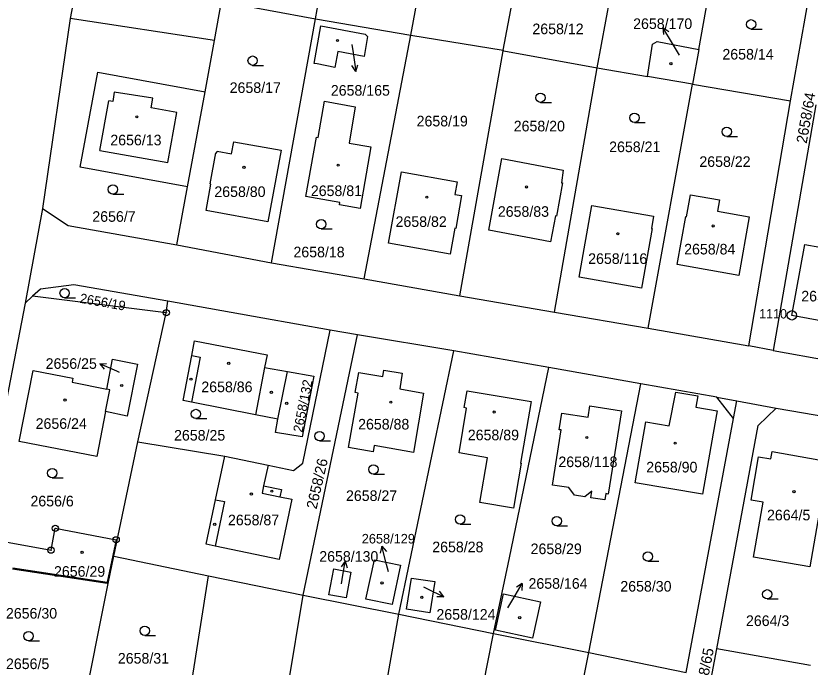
# Model space of a CAD drawing. Extents: x -733394 to -722299, y -1082822 to -1075049.
# Drawn here: x -728154.2 to -728026.7, y -1078281.8 to -1078177.3 of the extents above; entities that cross this region are included whole.
import ezdxf

# ---------------------------------------------------------------- set-up
doc = ezdxf.new("R2010")
doc.units = 0
for name, color, linetype in [('Hranice parcel', 7, 'Continuous'), ('Parcelní čísla', 7, 'Continuous'), ('Pop  PČ popisy', 7, 'Continuous'), ('Vnitřní kresba', 7, 'Continuous'), ('Značky bodu BP', 7, 'Continuous'), ('Značky budov', 7, 'Continuous'), ('Značky kultur', 7, 'Continuous')]:
    doc.layers.add(name, color=color, linetype=linetype)

msp = doc.modelspace()

# ---------------------------------------------------------------- linework, layer by layer
at = {"layer": 'Hranice parcel'}
for p, q in [((-728090.83, -1078180.4), (-728084.04, -1078144.17)), ((-728075.96, -1078182.77), (-728069.23, -1078146.95)), ((-728060.89, -1078185.62), (-728054.37, -1078149.8)), ((-728044.59, -1078182.68), (-728039.25, -1078152.79)), ((-728029.84, -1078190.95), (-728023.7, -1078155.86)), ((-728142.37, -1078161.27), (-728145.48, -1078177.74)), ((-728122.33, -1078181.24), (-728121.2, -1078174.99)), ((-728121.2, -1078174.99), (-728106.13, -1078177.75)), ((-728145.48, -1078177.74), (-728149.96, -1078208.2)), ((-728122.33, -1078181.24), (-728145.48, -1078177.74)), ((-728113.18, -1078216.91), (-728106.13, -1078177.75)), ((-728106.13, -1078177.75), (-728090.83, -1078180.4)), ((-728098.28, -1078219.51), (-728090.83, -1078180.4)), ((-728090.83, -1078180.4), (-728075.96, -1078182.77)), ((-728123.85, -1078189.49), (-728122.33, -1078181.24)), ((-728082.92, -1078222.22), (-728075.98, -1078182.88)), ((-728075.96, -1078182.77), (-728075.98, -1078182.88)), ((-728044.59, -1078182.68), (-728045.59, -1078188.26)), ((-728067.72, -1078224.84), (-728060.89, -1078185.62)), ((-728060.89, -1078185.62), (-728052.83, -1078187.01)), ((-728045.59, -1078188.26), (-728052.83, -1078187.01)), ((-728052.71, -1078227.39), (-728045.59, -1078188.26)), ((-728045.59, -1078188.26), (-728029.84, -1078190.95)), ((-728126.67, -1078204.72), (-728123.85, -1078189.49)), ((-728036.56, -1078230.25), (-728029.84, -1078190.95)), ((-728025.82, -1078191.57), (-728032.66, -1078231)), ((-728128.39, -1078214.06), (-728126.67, -1078204.72)), ((-728149.96, -1078208.2), (-728152.71, -1078223.37)), ((-728128.39, -1078214.06), (-728113.18, -1078216.91)), ((-728113.18, -1078216.91), (-728098.28, -1078219.51)), ((-728098.28, -1078219.51), (-728082.92, -1078222.22)), ((-728151.52, -1078222.3), (-728152.71, -1078223.37)), ((-728130.07, -1078224.94), (-728151.52, -1078222.3)), ((-728082.92, -1078222.22), (-728067.72, -1078224.84)), ((-728152.71, -1078223.37), (-728160.83, -1078265.11)), ((-728130.07, -1078224.94), (-728129.83, -1078223.08)), ((-728134.61, -1078245.66), (-728130.07, -1078224.94)), ((-728067.72, -1078224.84), (-728052.71, -1078227.39)), ((-728099.35, -1078228.5), (-728103.76, -1078227.72)), ((-728052.71, -1078227.39), (-728036.56, -1078230.25)), ((-728108.1, -1078270.28), (-728099.35, -1078228.5)), ((-728083.9, -1078231.06), (-728099.35, -1078228.5)), ((-728032.66, -1078231), (-728036.56, -1078230.25)), ((-728092.75, -1078273.32), (-728083.9, -1078231.06)), ((-728068.64, -1078233.74), (-728083.9, -1078231.06)), ((-728032.66, -1078231), (-728017.12, -1078233.74)), ((-728112.14, -1078242.03), (-728110.63, -1078234.36)), ((-728053.9, -1078236.35), (-728068.64, -1078233.74)), ((-728062.24, -1078279.46), (-728053.9, -1078236.35)), ((-728041.71, -1078238.48), (-728053.9, -1078236.35)), ((-728032.15, -1078240.26), (-728019.67, -1078242.4)), ((-728138.49, -1078264.01), (-728134.61, -1078245.66)), ((-728134.61, -1078245.66), (-728120.67, -1078247.96)), ((-728120.67, -1078247.96), (-728113.73, -1078249.39)), ((-728139.39, -1078268.36), (-728138.49, -1078264.01)), ((-728138.49, -1078264.01), (-728123.31, -1078267.18)), ((-728154.75, -1078266.03), (-728139.56, -1078268.33)), ((-728130.43, -1078312.38), (-728123.31, -1078267.18)), ((-728123.31, -1078267.18), (-728108.1, -1078270.28)), ((-728139.53, -1078268.19), (-728139.56, -1078268.33)), ((-728139.56, -1078268.33), (-728139.39, -1078268.36)), ((-728112.64, -1078297.51), (-728108.1, -1078270.28)), ((-728108.1, -1078270.28), (-728092.75, -1078273.32)), ((-728100.54, -1078317.37), (-728092.75, -1078273.32)), ((-728092.75, -1078273.32), (-728077.53, -1078276.43)), ((-728081.66, -1078296.88), (-728077.53, -1078276.43)), ((-728077.53, -1078276.43), (-728062.24, -1078279.46)), ((-728047.8, -1078312.2), (-728041.71, -1078278.89)), ((-728026.65, -1078281.57), (-728041.71, -1078278.89)), ((-728070.69, -1078322.41), (-728062.24, -1078279.46)), ((-728062.24, -1078279.46), (-728046.59, -1078282.66))]:
    msp.add_line(p, q, dxfattribs=at)
for points in [[(-728106.13, -1078177.75), (-728105.82, -1078176.29), (-728104.79, -1078170.73), (-728099.44, -1078141.15)], [(-728102.54, -1078183.03), (-728102.99, -1078185.57), (-728105.87, -1078185.01), (-728106.34, -1078184.92), (-728105.26, -1078178.91), (-728098.15, -1078180.22), (-728097.76, -1078180.58), (-728098.32, -1078183.79), (-728102.54, -1078183.03)], [(-728052.83, -1078187.01), (-728052.01, -1078181.81), (-728051.29, -1078181.39), (-728044.59, -1078182.68)], [(-728075.98, -1078182.88), (-728075.87, -1078182.9), (-728060.89, -1078185.62)], [(-728126.67, -1078204.72), (-728143.87, -1078201.55), (-728141.05, -1078186.31), (-728123.85, -1078189.49)], [(-728105.71, -1078196.79), (-728104.66, -1078190.99), (-728099.72, -1078191.88), (-728100.73, -1078197.72), (-728097.21, -1078198.33), (-728098.92, -1078208.22), (-728102.28, -1078207.62), (-728102.22, -1078207.25), (-728107.66, -1078206.28), (-728105.93, -1078196.75), (-728105.71, -1078196.79)], [(-728123.04, -1078204.26), (-728122.11, -1078199.26), (-728121.96, -1078199.29), (-728121.91, -1078198.99), (-728119.61, -1078199.42), (-728119.24, -1078197.48), (-728111.65, -1078198.86), (-728113.76, -1078210.33), (-728123.69, -1078208.52), (-728122.9, -1078204.28), (-728123.04, -1078204.26)], [(-728066.63, -1078204.06), (-728066.45, -1078204.08), (-728067.42, -1078209.42), (-728067.57, -1078209.39), (-728068.38, -1078213.53), (-728078.31, -1078211.68), (-728076.21, -1078200.17), (-728066.35, -1078202.04), (-728066.63, -1078204.06)], [(-728083.74, -1078205.94), (-728082.65, -1078206.13), (-728083.59, -1078211.4), (-728083.75, -1078211.37), (-728084.49, -1078215.51), (-728094.37, -1078213.78), (-728092.33, -1078202.34), (-728083.38, -1078203.94), (-728083.74, -1078205.94)], [(-728046.53, -1078209.54), (-728045.93, -1078206.01), (-728041.27, -1078206.8), (-728041.57, -1078208.62), (-728036.51, -1078209.55), (-728038.13, -1078218.95), (-728048.04, -1078217.18), (-728046.68, -1078209.51), (-728046.53, -1078209.54)], [(-728149.96, -1078208.2), (-728145.84, -1078210.94), (-728128.39, -1078214.06)], [(-728053.78, -1078221.01), (-728063.78, -1078219.24), (-728061.76, -1078207.72), (-728051.84, -1078209.43), (-728052.16, -1078211.4), (-728052.06, -1078211.42), (-728053.78, -1078221.01)], [(-728017.95, -1078215.7), (-728018.3, -1078217.68), (-728017.83, -1078217.76), (-728018.83, -1078223.09), (-728018.96, -1078223.07), (-728019.73, -1078227.18), (-728029.64, -1078225.35), (-728027.54, -1078213.97), (-728017.95, -1078215.7)], [(-728129.83, -1078223.08), (-728144.9, -1078220.48), (-728150.25, -1078221.15), (-728151.52, -1078222.3)], [(-728103.76, -1078227.72), (-728114.58, -1078225.79), (-728129.83, -1078223.08)], [(-728113.73, -1078249.39), (-728109.62, -1078250.24), (-728108.17, -1078249.08), (-728103.76, -1078227.72)], [(-728112.14, -1078242.03), (-728115.74, -1078241.32), (-728126.04, -1078239.29), (-728127.38, -1078239.03), (-728125.98, -1078231.82), (-728125.52, -1078229.44), (-728113.88, -1078231.67), (-728114.28, -1078233.73), (-728110.63, -1078234.36)], [(-728139.63, -1078237.2), (-728138.69, -1078232.41), (-728134.7, -1078233.19), (-728136.33, -1078241.51), (-728139.83, -1078240.79)], [(-728139.83, -1078240.79), (-728141.24, -1078248.03), (-728153.7, -1078245.6), (-728151.46, -1078234.22), (-728145.07, -1078235.45), (-728145.19, -1078236.05), (-728139.63, -1078237.2)], [(-728110.63, -1078234.36), (-728106.36, -1078235.1), (-728108.25, -1078244.87), (-728112.56, -1078244.13), (-728112.14, -1078242.03)], [(-728099.17, -1078234.54), (-728095.33, -1078235.18), (-728095.16, -1078234.16), (-728092.2, -1078234.65), (-728092.55, -1078237.17), (-728088.75, -1078237.82), (-728090.38, -1078247.35), (-728096.7, -1078246.26), (-728096.88, -1078247.28), (-728100.8, -1078246.57), (-728099.28, -1078237.82), (-728099.73, -1078237.75), (-728099.17, -1078234.54)], [(-728077.53, -1078276.43), (-728074.96, -1078264.26), (-728068.64, -1078233.74)], [(-728139.83, -1078240.79), (-728139.15, -1078237.3), (-728139.63, -1078237.2)], [(-728074.31, -1078256.28), (-728079.75, -1078255.36), (-728078.52, -1078248.24), (-728083.06, -1078247.42), (-728081.86, -1078240.23), (-728082.25, -1078240.16), (-728081.76, -1078237.44), (-728071.48, -1078239.18), (-728073.18, -1078249.06), (-728073.07, -1078249.08), (-728074.31, -1078256.28)], [(-728044.75, -1078238.27), (-728045.05, -1078240.06), (-728041.64, -1078240.65), (-728042.27, -1078244.27), (-728043.98, -1078254.07), (-728054.79, -1078252.24), (-728053.09, -1078242.43), (-728049.34, -1078243.07), (-728048.25, -1078237.67), (-728044.75, -1078238.27)], [(-728046.59, -1078282.66), (-728039.01, -1078241.93), (-728041.71, -1078238.48)], [(-728041.71, -1078238.48), (-728038.47, -1078239.05), (-728032.15, -1078240.26)], [(-728062.36, -1078241.67), (-728062.06, -1078239.87), (-728057.01, -1078240.67), (-728059.13, -1078254.03), (-728059.53, -1078253.96), (-728059.69, -1078254.96), (-728061.89, -1078254.66), (-728061.73, -1078253.58), (-728062.88, -1078254.48), (-728064.52, -1078254.22), (-728065.45, -1078253), (-728068.08, -1078252.58), (-728066.68, -1078243.75), (-728066.98, -1078243.7), (-728066.57, -1078241.06), (-728062.36, -1078241.67)], [(-728041.71, -1078278.89), (-728035.07, -1078243.02), (-728032.15, -1078240.26)], [(-728034.24, -1078255.35), (-728036.19, -1078255.01), (-728034.99, -1078248.07), (-728033.03, -1078248.37), (-728032.81, -1078247.21), (-728023.83, -1078248.78), (-728026.76, -1078265.73), (-728035.78, -1078264.14), (-728034.24, -1078255.35)], [(-728113.73, -1078249.39), (-728114.45, -1078252.71), (-728111.57, -1078253.31), (-728111.82, -1078254.47), (-728109.93, -1078254.87), (-728111.96, -1078264.51), (-728122.24, -1078262.37), (-728123.64, -1078262.08), (-728122.14, -1078254.94), (-728120.67, -1078247.96)], [(-728160.22, -1078265.06), (-728159.45, -1078261.03), (-728148.57, -1078263.04), (-728147.89, -1078259.53), (-728138.11, -1078261.37), (-728139.53, -1078268.19)], [(-728092.48, -1078265.45), (-728093.79, -1078271.78), (-728098.01, -1078270.89), (-728096.66, -1078264.6), (-728092.48, -1078265.45)], [(-728100.42, -1078266.54), (-728101.19, -1078270.71), (-728103.99, -1078270.19), (-728103.16, -1078266.05), (-728100.42, -1078266.54)], [(-728091.51, -1078272.5), (-728090.71, -1078267.54), (-728086.98, -1078268.09), (-728087.78, -1078273.1), (-728091.51, -1078272.5)], [(-728145.83, -1078309.79), (-728143.7, -1078289.85), (-728139.39, -1078268.36)], [(-728075.94, -1078270.02), (-728069.98, -1078271.32), (-728071.26, -1078277.18), (-728077.22, -1078275.88), (-728075.94, -1078270.02)]]:
    msp.add_lwpolyline(points, dxfattribs=at)
at = {"layer": 'Pop  PČ popisy'}
for p, q in [((-728048.79, -1078181.75), (-728050.34, -1078179.18)), ((-728050.34, -1078179.18), (-728049.39, -1078179.78)), ((-728050.34, -1078179.18), (-728050.25, -1078180.29)), ((-728100.27, -1078181.89), (-728100.08, -1078183.23)), ((-728047.66, -1078183.6), (-728048.79, -1078181.75)), ((-728100.08, -1078183.23), (-728099.66, -1078186.2)), ((-728099.66, -1078186.2), (-728100.3, -1078185.28)), ((-728099.66, -1078186.2), (-728099.31, -1078185.14)), ((-728140.76, -1078233.11), (-728139.64, -1078233.06)), ((-728138.02, -1078234.33), (-728140.76, -1078233.11)), ((-728140.76, -1078233.11), (-728140.05, -1078233.97)), ((-728137.6, -1078234.52), (-728138.02, -1078234.33)), ((-728095.49, -1078262.41), (-728095.71, -1078263.51)), ((-728094.71, -1078265.31), (-728095.49, -1078262.41)), ((-728095.49, -1078262.41), (-728094.74, -1078263.25)), ((-728101.36, -1078264.79), (-728102.01, -1078265.7)), ((-728101.83, -1078267.75), (-728101.36, -1078264.79)), ((-728101.36, -1078264.79), (-728101.02, -1078265.85)), ((-728094.38, -1078266.5), (-728094.71, -1078265.31)), ((-728101.94, -1078268.42), (-728101.83, -1078267.75)), ((-728074.46, -1078270.96), (-728072.91, -1078268.39)), ((-728072.91, -1078268.39), (-728073.86, -1078268.99)), ((-728072.91, -1078268.39), (-728073, -1078269.5)), ((-728088.77, -1078268.93), (-728088.23, -1078269.19)), ((-728088.23, -1078269.19), (-728085.53, -1078270.51)), ((-728085.53, -1078270.51), (-728086.21, -1078269.62)), ((-728085.53, -1078270.51), (-728086.65, -1078270.52)), ((-728075.26, -1078272.3), (-728074.46, -1078270.96))]:
    msp.add_line(p, q, dxfattribs=at)
at = {"layer": 'Vnitřní kresba'}
for p, q in [((-728138.44, -1078189.53), (-728138.67, -1078191.03)), ((-728132.2, -1078190.52), (-728138.44, -1078189.53)), ((-728140.72, -1078198.91), (-728139.3, -1078190.93)), ((-728138.67, -1078191.03), (-728139.3, -1078190.93)), ((-728132.48, -1078192.05), (-728132.2, -1078190.52)), ((-728128.39, -1078192.79), (-728132.48, -1078192.05)), ((-728129.8, -1078200.8), (-728128.39, -1078192.79)), ((-728140.72, -1078198.91), (-728129.8, -1078200.8)), ((-728125.98, -1078231.82), (-728124.64, -1078232.08)), ((-728124.64, -1078232.08), (-728126.04, -1078239.29)), ((-728114.28, -1078233.73), (-728115.74, -1078241.32)), ((-728039.01, -1078241.93), (-728038.47, -1078239.05)), ((-728114.45, -1078252.71), (-728114.7, -1078253.87)), ((-728114.7, -1078253.87), (-728111.82, -1078254.47)), ((-728120.73, -1078255.23), (-728122.24, -1078262.37)), ((-728122.14, -1078254.94), (-728120.73, -1078255.23)), ((-728154.72, -1078265.89), (-728139.53, -1078268.19))]:
    msp.add_line(p, q, dxfattribs=at)
at = {"layer": 'Značky bodu BP'}
for centre, radius in [((-728130.07, -1078224.94), 0.5), ((-728130.07, -1078224.94), 0.0303), ((-728029.64, -1078225.35), 0.75), ((-728029.64, -1078225.35), 0.03), ((-728147.89, -1078259.53), 0.5), ((-728147.89, -1078259.53), 0.0303), ((-728138.11, -1078261.37), 0.5), ((-728138.11, -1078261.37), 0.0303), ((-728148.57, -1078263.04), 0.5), ((-728148.57, -1078263.04), 0.0303)]:
    msp.add_circle(centre, radius, dxfattribs=at)
at = {"layer": 'Značky budov'}
for centre in [(-728102.58, -1078181.24), (-728049.06, -1078184.96), (-728134.8, -1078193.5), (-728102.47, -1078201.25), (-728117.6, -1078201.59), (-728072.24, -1078204.74), (-728088.23, -1078206.38), (-728042.28, -1078211), (-728057.57, -1078212.26), (-728120.04, -1078233.06), (-728126.11, -1078235.59), (-728137.22, -1078236.61), (-728113.19, -1078237.7), (-728146.32, -1078238.94), (-728110.73, -1078239.47), (-728094.01, -1078239.28), (-728077.43, -1078240.87), (-728062.56, -1078244.95), (-728048.38, -1078245.87), (-728113.12, -1078253.57), (-728029.3, -1078253.65), (-728116.41, -1078254.03), (-728122.29, -1078258.9), (-728143.58, -1078263.37), (-728095.43, -1078268.29), (-728089.04, -1078270.59), (-728073.33, -1078273.88)]:
    msp.add_circle(centre, 0.175, dxfattribs=at)
at = {"layer": 'Značky kultur'}
for p, q in [((-728036.18, -1078179.4), (-728034.43, -1078179.4)), ((-728116.2, -1078185.23), (-728114.45, -1078185.23)), ((-728070, -1078191.17), (-728068.25, -1078191.17)), ((-728054.92, -1078194.39), (-728053.17, -1078194.39)), ((-728040.1, -1078196.64), (-728038.35, -1078196.64)), ((-728138.63, -1078205.89), (-728136.88, -1078205.89)), ((-728105.2, -1078211.49), (-728103.45, -1078211.49)), ((-728146.38, -1078222.53), (-728144.63, -1078222.53)), ((-728125.32, -1078241.93), (-728123.57, -1078241.93)), ((-728105.45, -1078245.47), (-728103.7, -1078245.47)), ((-728096.81, -1078250.83), (-728095.06, -1078250.83)), ((-728148.37, -1078251.42), (-728146.62, -1078251.42)), ((-728082.91, -1078258.85), (-728081.16, -1078258.85)), ((-728067.39, -1078259.11), (-728065.64, -1078259.11)), ((-728052.76, -1078264.82), (-728051.01, -1078264.82)), ((-728033.59, -1078270.87), (-728031.84, -1078270.87)), ((-728152.18, -1078277.57), (-728150.43, -1078277.57)), ((-728133.53, -1078276.72), (-728131.78, -1078276.72))]:
    msp.add_line(p, q, dxfattribs=at)
for centre in [(-728036.18, -1078178.65), (-728116.2, -1078184.48), (-728070, -1078190.42), (-728054.92, -1078193.64), (-728040.1, -1078195.89), (-728138.63, -1078205.14), (-728105.2, -1078210.74), (-728146.38, -1078221.78), (-728125.32, -1078241.18), (-728105.45, -1078244.72), (-728096.81, -1078250.08), (-728148.37, -1078250.67), (-728082.91, -1078258.1), (-728067.39, -1078258.36), (-728052.76, -1078264.07), (-728033.59, -1078270.12), (-728133.53, -1078275.97), (-728152.18, -1078276.82)]:
    msp.add_circle(centre, 0.75, dxfattribs=at)

# ---------------------------------------------------------------- texts
at = {"layer": 'Parcelní čísla'}
for s, height, p in [('2658/170', 1.7, (-728055.12, -1078179.4)), ('2658/12', 1.7, (-728071.29, -1078180.23)), ('2658/14', 1.7, (-728040.79, -1078184.3)), ('2658/17', 1.7, (-728119.89, -1078189.66)), ('2658/165', 1.7, (-728103.65, -1078190.1)), ('2658/19', 1.7, (-728089.88, -1078195.03)), ('2658/20', 1.7, (-728074.29, -1078195.83)), ('2656/13', 1.7, (-728139.05, -1078198.07)), ('2658/21', 1.7, (-728058.97, -1078199.16)), ('2658/22', 1.7, (-728044.49, -1078201.53)), ('2658/80', 1.7, (-728122.35, -1078206.36)), ('2658/81', 1.7, (-728106.86, -1078206.21)), ('2656/7', 1.7, (-728141.94, -1078210.34)), ('2658/83', 1.7, (-728076.84, -1078209.54)), ('2658/82', 1.7, (-728093.26, -1078211.16)), ('2658/84', 1.7, (-728046.93, -1078215.58)), ('2658/18', 1.7, (-728109.65, -1078216.04)), ('2658/116', 1.7, (-728062.34, -1078217.1)), ('2658/113', 1.7, (-728028.13, -1078223.12)), ('2656/25', 1.7, (-728149.43, -1078233.94)), ('2658/86', 1.7, (-728124.44, -1078237.68)), ('2656/24', 1.7, (-728151.04, -1078243.57)), ('2658/88', 1.7, (-728099.27, -1078243.67)), ('2658/25', 1.7, (-728128.82, -1078245.45)), ('2658/89', 1.7, (-728081.66, -1078245.4)), ('2658/118', 1.7, (-728067.12, -1078249.71)), ('2658/90', 1.7, (-728053.02, -1078250.56)), ('2658/27', 1.7, (-728101.22, -1078255.14)), ('2656/6', 1.7, (-728151.87, -1078256.01)), ('2658/87', 1.7, (-728120.16, -1078259.04)), ('2664/5', 1.7, (-728033.63, -1078258.25)), ('2658/129', 1.53, (-728098.69, -1078261.96)), ('2658/28', 1.7, (-728087.37, -1078263.37)), ('2658/29', 1.7, (-728071.58, -1078263.67)), ('2658/130', 1.7, (-728105.51, -1078264.89)), ('2656/29', 1.7, (-728148.09, -1078267.3)), ('2658/164', 1.7, (-728071.92, -1078269.23)), ('2658/30', 1.7, (-728057.18, -1078269.68)), ('2656/30', 1.7, (-728155.81, -1078274.02)), ('2658/124', 1.7, (-728086.7, -1078274.19)), ('2664/3', 1.7, (-728037.01, -1078275.21)), ('2656/5', 1.7, (-728155.8, -1078282.12)), ('2658/31', 1.7, (-728137.84, -1078281.24))]:
    msp.add_text(s, height=height, dxfattribs=at).set_placement(p)
for s, height, rotation, p in [('2658/64', 1.7, 80, (-728027.27, -1078197.85)), ('2656/19', 1.53, 350, (-728144.04, -1078223.32)), ('2658/132', 1.53, 79, (-728108.22, -1078244.22)), ('2658/26', 1.7, 77, (-728105.95, -1078256.54)), ('2658/65', 1.7, 79, (-728043.72, -1078286.98))]:
    msp.add_text(s, height=height, rotation=rotation, dxfattribs=at).set_placement(p)
at = {"layer": 'Značky bodu BP'}
msp.add_text('1110', height=1.5, dxfattribs=at).set_placement((-728034.89, -1078225.85))

doc.saveas('drawing.dxf')
